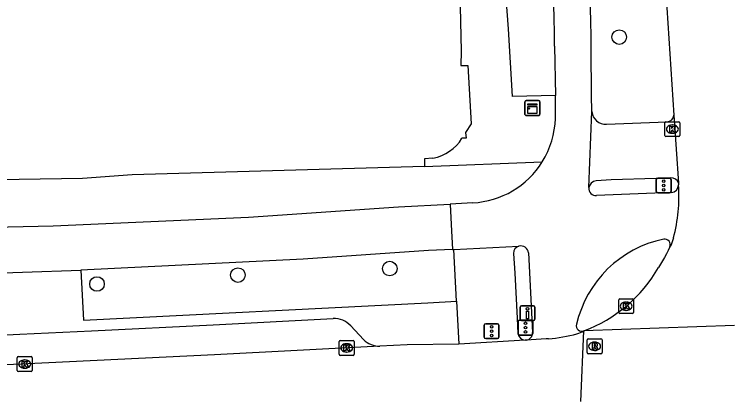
# Model space of a CAD drawing. Extents: x 160037 to 160839, y 385326 to 386441.
# Drawn here: x 160790.44 to 160838.71, y 385328.3 to 385354.28 of the extents above; entities that cross this region are included whole.
import ezdxf

# ---------------------------------------------------------------- set-up
doc = ezdxf.new("R2010")
doc.units = 0
for name, color, linetype in [('IMGEO_Boom', 7, 'Continuous'), ('IMGEO_Drukknoppaal', 7, 'Continuous'), ('IMGEO_Fietspad_gesloten', 7, 'Continuous'), ('IMGEO_Kast', 7, 'Continuous'), ('IMGEO_Kolk', 7, 'Continuous'), ('IMGEO_Rijbaan_lokaal_gesloten', 7, 'Continuous'), ('IMGEO_Rioolput', 7, 'Continuous'), ('IMGEO_Verkeersregelinstallatiepaal', 7, 'Continuous'), ('IMGEO_Voetpad_open', 7, 'Continuous')]:
    doc.layers.add(name, color=color, linetype=linetype)

msp = doc.modelspace()

# ---------------------------------------------------------------- linework, layer by layer
at = {"layer": 'IMGEO_Boom'}
for centre in [(160830.977, 385352.758), (160805.423, 385336.794), (160815.604, 385337.233), (160795.979, 385336.192)]:
    msp.add_circle(centre, 0.489, dxfattribs=at)
at = {"layer": 'IMGEO_Drukknoppaal'}
for p, q in [((160824.337, 385333.838), (160824.337, 385334.638)), ((160824.337, 385334.638), (160824.337, 385333.838)), ((160824.437, 385334.738), (160825.227, 385334.738)), ((160825.227, 385334.738), (160824.437, 385334.738)), ((160825.327, 385334.638), (160825.327, 385333.838)), ((160825.327, 385333.838), (160825.327, 385334.638)), ((160825.227, 385333.738), (160824.437, 385333.738)), ((160824.437, 385333.738), (160825.227, 385333.738))]:
    msp.add_line(p, q, dxfattribs=at)
msp.add_lwpolyline([(160824.907, 385334.363), (160824.907, 385333.863), (160824.757, 385333.863), (160824.757, 385334.363), (160824.907, 385334.363)], dxfattribs=at)
msp.add_circle((160824.832, 385334.528), 0.085, dxfattribs=at)
for centre, start, end in [((160824.437, 385334.638), 90, 180), ((160824.437, 385334.638), 90, 180), ((160825.227, 385334.638), 0, 90), ((160825.227, 385334.638), 360, 90), ((160824.437, 385333.838), 180, 270), ((160824.437, 385333.838), 180, 270), ((160825.227, 385333.838), 270, 0), ((160825.227, 385333.838), 270, 0)]:
    msp.add_arc(centre, 0.1, start, end, dxfattribs=at)
at = {"layer": 'IMGEO_Fietspad_gesloten'}
for points in [[(160826.652, 385352.157), (160826.715, 385348.828)], [(160829.149, 385347.765), (160829.129, 385348.851), (160829.095, 385351.919)], [(160826.704, 385347.304), (160826.715, 385348.828)], [(160828.948, 385342.658), (160829.149, 385347.765)], [(160834.474, 385342.336), (160829.453, 385342.12)], [(160821.16, 385341.638), (160819.648, 385341.557)], [(160753.006, 385340.562), (160766.382, 385339.868), (160779.919, 385339.812), (160793.048, 385340.094), (160806.129, 385340.688), (160816.182, 385341.373), (160819.648, 385341.557)], [(160819.648, 385341.557), (160819.719, 385340.178), (160819.806, 385338.507)], [(160819.895, 385338.51), (160824.259, 385338.738)], [(160819.806, 385338.507), (160818.197, 385338.445), (160809.803, 385337.866), (160794.894, 385337.127)], [(160819.806, 385338.507), (160819.895, 385338.51)], [(160824.9, 385338.287), (160825.161, 385332.934)], [(160787.053, 385336.853), (160794.894, 385337.127)]]:
    msp.add_lwpolyline(points, dxfattribs=at)
for centre, radius, start, end in [((160691.89, 385351.011), 134.767, 0.48724, 12.97127), ((160698.177, 385351.363), 130.92, 0.24323, 13.21176), ((160820.841, 385347.489), 5.866, 328.1731, 358.19), ((160820.851, 385347.485), 5.856, 273.0279, 328.1562), ((160829.438, 385342.612), 0.492, 174.6197, 271.7559), ((160834.442, 385342.849), 0.514, 273.542, 358.9007), ((160835.533, 385331.757), 7.617, 101.9221, 166.8491), ((160834.016, 385338.83), 0.385, 337.6076, 98.5627), ((160824.382, 385338.232), 0.52, 6.0184, 103.7221), ((160828.465, 385333.385), 0.365, 163.2244, 294.3389), ((160824.71, 385332.88), 0.454, 275.4005, 6.8393)]:
    msp.add_arc(centre, radius, start, end, dxfattribs=at)
at = {"layer": 'IMGEO_Kast'}
for p, q in [((160824.661, 385347.571), (160824.661, 385348.412)), ((160824.661, 385348.412), (160824.661, 385347.571)), ((160824.736, 385348.496), (160825.577, 385348.496)), ((160825.577, 385348.496), (160824.736, 385348.496)), ((160825.661, 385348.421), (160825.661, 385347.58)), ((160825.661, 385347.58), (160825.661, 385348.421)), ((160825.586, 385347.496), (160824.745, 385347.496)), ((160824.745, 385347.496), (160825.586, 385347.496))]:
    msp.add_line(p, q, dxfattribs=at)
for points in [[(160824.856, 385348.286), (160825.456, 385348.286), (160825.456, 385348.201), (160824.856, 385348.201), (160824.856, 385348.286)], [(160824.856, 385348.111), (160825.456, 385348.111), (160825.456, 385347.622), (160824.856, 385347.622), (160824.856, 385348.111)]]:
    msp.add_lwpolyline(points, dxfattribs=at)
msp.add_circle((160824.94, 385347.96), 0.0377, dxfattribs=at)
for centre, start, end in [((160824.739, 385348.418), 92.4484, 184.2845), ((160824.739, 385348.418), 92.4484, 184.2845), ((160825.583, 385348.418), 2.4484, 94.2845), ((160825.583, 385348.418), 2.4484, 94.2845), ((160824.739, 385347.574), 182.4484, 274.2845), ((160824.739, 385347.574), 182.4484, 274.2845), ((160825.583, 385347.574), 272.4484, 4.2845), ((160825.583, 385347.574), 272.4484, 4.2845)]:
    msp.add_arc(centre, 0.0779, start, end, dxfattribs=at)
at = {"layer": 'IMGEO_Kolk'}
for p, q in [((160834.04, 385346.156), (160834.04, 385347.008)), ((160834.115, 385347.082), (160834.967, 385347.082)), ((160835.041, 385347.008), (160835.041, 385346.156)), ((160834.528, 385346.862), (160834.553, 385346.862)), ((160834.967, 385346.082), (160834.115, 385346.082)), ((160834.551, 385346.302), (160834.526, 385346.302)), ((160830.943, 385334.279), (160830.943, 385335.131)), ((160831.018, 385335.205), (160831.87, 385335.205)), ((160831.431, 385334.985), (160831.456, 385334.985)), ((160831.944, 385335.131), (160831.944, 385334.279)), ((160831.454, 385334.425), (160831.429, 385334.425)), ((160831.87, 385334.205), (160831.018, 385334.205)), ((160812.211, 385331.481), (160812.211, 385332.333)), ((160812.286, 385332.407), (160813.138, 385332.407)), ((160812.699, 385332.187), (160812.724, 385332.187)), ((160813.212, 385332.333), (160813.212, 385331.481)), ((160812.722, 385331.627), (160812.697, 385331.627)), ((160790.637, 385330.399), (160790.637, 385331.251)), ((160790.712, 385331.325), (160791.564, 385331.325)), ((160791.125, 385331.105), (160791.15, 385331.105)), ((160791.638, 385331.251), (160791.638, 385330.399)), ((160813.138, 385331.407), (160812.286, 385331.407)), ((160791.148, 385330.545), (160791.123, 385330.545)), ((160791.564, 385330.325), (160790.712, 385330.325))]:
    msp.add_line(p, q, dxfattribs=at)
for points in [[(160834.04, 385346.156), (160834.04, 385347.008)], [(160834.115, 385347.082), (160834.967, 385347.082)], [(160835.041, 385347.008), (160835.041, 385346.156)], [(160834.361, 385346.782), (160834.484, 385346.782), (160834.484, 385346.631), (160834.614, 385346.782), (160834.778, 385346.782), (160834.632, 385346.631), (160834.785, 385346.382), (160834.633, 385346.382), (160834.548, 385346.546), (160834.484, 385346.479), (160834.484, 385346.382), (160834.361, 385346.382), (160834.361, 385346.782)], [(160834.967, 385346.082), (160834.115, 385346.082)], [(160830.943, 385334.279), (160830.943, 385335.131)], [(160831.018, 385335.205), (160831.87, 385335.205)], [(160831.264, 385334.905), (160831.387, 385334.905), (160831.387, 385334.754), (160831.517, 385334.905), (160831.681, 385334.905), (160831.535, 385334.754), (160831.688, 385334.505), (160831.536, 385334.505), (160831.451, 385334.669), (160831.387, 385334.602), (160831.387, 385334.505), (160831.264, 385334.505), (160831.264, 385334.905)], [(160831.944, 385335.131), (160831.944, 385334.279)], [(160831.87, 385334.205), (160831.018, 385334.205)], [(160812.211, 385331.481), (160812.211, 385332.333)], [(160812.286, 385332.407), (160813.138, 385332.407)], [(160812.532, 385332.107), (160812.655, 385332.107), (160812.655, 385331.956), (160812.785, 385332.107), (160812.949, 385332.107), (160812.803, 385331.956), (160812.956, 385331.707), (160812.804, 385331.707), (160812.719, 385331.871), (160812.655, 385331.804), (160812.655, 385331.707), (160812.532, 385331.707), (160812.532, 385332.107)], [(160813.212, 385332.333), (160813.212, 385331.481)], [(160790.637, 385330.399), (160790.637, 385331.251)], [(160790.712, 385331.325), (160791.564, 385331.325)], [(160790.958, 385331.025), (160791.081, 385331.025), (160791.081, 385330.874), (160791.211, 385331.025), (160791.375, 385331.025), (160791.229, 385330.874), (160791.382, 385330.625), (160791.23, 385330.625), (160791.145, 385330.789), (160791.081, 385330.722), (160791.081, 385330.625), (160790.958, 385330.625), (160790.958, 385331.025)], [(160791.638, 385331.251), (160791.638, 385330.399)], [(160813.138, 385331.407), (160812.286, 385331.407)], [(160791.564, 385330.325), (160790.712, 385330.325)]]:
    msp.add_lwpolyline(points, dxfattribs=at)
for centre, start, end in [((160834.117, 385347.006), 91.552, 178.448), ((160834.117, 385347.006), 91.552, 178.448), ((160834.965, 385347.006), 1.552, 88.448), ((160834.965, 385347.006), 1.552, 88.448), ((160834.117, 385346.158), 181.552, 268.448), ((160834.117, 385346.158), 181.552, 268.448), ((160834.965, 385346.158), 271.552, 358.448), ((160834.965, 385346.158), 271.552, 358.448), ((160831.02, 385335.129), 91.552, 178.448), ((160831.02, 385335.129), 91.552, 178.448), ((160831.868, 385335.129), 1.552, 88.448), ((160831.868, 385335.129), 1.552, 88.448), ((160831.02, 385334.281), 181.552, 268.448), ((160831.02, 385334.281), 181.552, 268.448), ((160831.868, 385334.281), 271.552, 358.448), ((160831.868, 385334.281), 271.552, 358.448), ((160812.288, 385332.331), 91.552, 178.448), ((160812.288, 385332.331), 91.552, 178.448), ((160813.136, 385332.331), 1.552, 88.448), ((160813.136, 385332.331), 1.552, 88.448), ((160812.288, 385331.483), 181.552, 268.448), ((160812.288, 385331.483), 181.552, 268.448), ((160813.136, 385331.483), 271.552, 358.448), ((160813.136, 385331.483), 271.552, 358.448), ((160790.714, 385331.249), 91.552, 178.448), ((160790.714, 385331.249), 91.552, 178.448), ((160791.562, 385331.249), 1.552, 88.448), ((160791.562, 385331.249), 1.552, 88.448), ((160790.714, 385330.401), 181.552, 268.448), ((160790.714, 385330.401), 181.552, 268.448), ((160791.562, 385330.401), 271.552, 358.448), ((160791.562, 385330.401), 271.552, 358.448)]:
    msp.add_arc(centre, 0.0765, start, end, dxfattribs=at)
for centre, major_axis, ratio, start_param, end_param in [((160834.527, 385346.582), (-0.387, 0.002), 0.722429, 4.712389, 7.853982), ((160834.552, 385346.582), (-0.39, 0.002), 0.717154, 1.570796, 4.712389), ((160831.43, 385334.705), (-0.387, 0.002), 0.722429, 4.712389, 7.853982), ((160831.455, 385334.705), (-0.39, 0.002), 0.717154, 1.570796, 4.712389), ((160812.698, 385331.907), (-0.387, 0.002), 0.722429, 4.712389, 7.853982), ((160812.723, 385331.907), (-0.39, 0.002), 0.717154, 1.570796, 4.712389), ((160791.124, 385330.825), (-0.387, 0.002), 0.722429, 4.712389, 7.853982), ((160791.149, 385330.825), (-0.39, 0.002), 0.717154, 1.570796, 4.712389)]:
    msp.add_ellipse(centre, major_axis=major_axis, ratio=ratio, start_param=start_param, end_param=end_param, dxfattribs=at)
at = {"layer": 'IMGEO_Rijbaan_lokaal_gesloten'}
for points in [[(160828.968, 385388.489), (160829.526, 385385.741), (160831.469, 385376.359), (160831.887, 385374.174), (160832.388, 385371.461), (160832.821, 385368.737), (160833.184, 385366.002), (160833.524, 385362.938), (160833.81, 385359.868), (160834.041, 385356.794), (160834.64, 385347.51)], [(160834.64, 385347.51), (160834.948, 385342.956)], [(160834.948, 385342.956), (160834.956, 385342.839)], [(160834.612, 385339.283), (160834.428, 385338.761), (160834.372, 385338.683)], [(160814.938, 385332.019), (160803.859, 385331.45), (160790.905, 385330.813), (160777.182, 385330.203), (160764.726, 385329.528), (160755.648, 385329.055), (160750.651, 385329.226), (160745.523, 385329.896), (160742.313, 385330.683), (160741.253, 385330.969), (160736.562, 385332.071), (160727.15, 385334.664), (160713.421, 385338.288)], [(160834.372, 385338.683), (160834.262, 385338.444), (160834.143, 385338.208), (160834.016, 385337.977), (160833.88, 385337.753), (160833.744, 385337.53), (160833.607, 385337.307)], [(160838.712, 385333.406), (160828.615, 385333.052)], [(160828.397, 385328.305), (160828.615, 385333.052)], [(160824.686, 385332.425), (160820.224, 385332.149)], [(160824.753, 385332.428), (160824.686, 385332.425)], [(160826.235, 385332.526), (160826.092, 385332.518), (160824.753, 385332.428)], [(160820.224, 385332.149), (160816.775, 385332.116), (160814.938, 385332.019)]]:
    msp.add_lwpolyline(points, dxfattribs=at)
for centre, radius, start, end in [((160824.582, 385342.048), 10.404, 344.588, 4.361), ((160825.253, 385342.052), 9.608, 290.4838, 330.4023), ((160827.631, 385334.779), 1.987, 284.9808, 299.669), ((160825.621, 385341.691), 9.186, 273.832, 285.9477)]:
    msp.add_arc(centre, radius, start, end, dxfattribs=at)
at = {"layer": 'IMGEO_Rioolput'}
for p, q in [((160828.829, 385331.589), (160828.829, 385332.441)), ((160828.904, 385332.515), (160829.756, 385332.515)), ((160829.83, 385332.441), (160829.83, 385331.589)), ((160829.317, 385332.295), (160829.342, 385332.295)), ((160829.756, 385331.515), (160828.904, 385331.515)), ((160829.34, 385331.735), (160829.315, 385331.735))]:
    msp.add_line(p, q, dxfattribs=at)
for points in [[(160828.829, 385331.589), (160828.829, 385332.441)], [(160828.904, 385332.515), (160829.756, 385332.515)], [(160829.83, 385332.441), (160829.83, 385331.589)], [(160829.418, 385332.213), (160829.166, 385332.215), (160829.166, 385331.815)], [(160829.166, 385331.815), (160829.29, 385331.815), (160829.29, 385331.977), (160829.301, 385331.977)], [(160829.344, 385332.134), (160829.29, 385332.134), (160829.29, 385332.053)], [(160829.29, 385332.053), (160829.342, 385332.053)], [(160829.348, 385331.948), (160829.419, 385331.815), (160829.559, 385331.815), (160829.494, 385331.941)], [(160829.756, 385331.515), (160828.904, 385331.515)]]:
    msp.add_lwpolyline(points, dxfattribs=at)
for centre, radius, start, end in [((160828.906, 385332.439), 0.0765, 91.552, 178.448), ((160828.906, 385332.439), 0.0765, 91.552, 178.448), ((160829.754, 385332.439), 0.0765, 1.552, 88.448), ((160829.754, 385332.439), 0.0765, 1.552, 88.448), ((160829.3, 385331.924), 0.0533, 26.0293, 88.6989), ((160829.326, 385332.242), 0.19, 274.7715, 282.9687), ((160829.35, 385332.038), 0.0964, 77.0061, 93.1865), ((160829.364, 385332.095), 0.0378, 276.6634, 79.6772), ((160829.417, 385332.103), 0.109, 350.3612, 89.416), ((160829.415, 385332.103), 0.112, 277.5842, 350.9817), ((160829.399, 385331.888), 0.108, 29.5134, 73.7905), ((160828.906, 385331.591), 0.0765, 181.552, 268.448), ((160828.906, 385331.591), 0.0765, 181.552, 268.448), ((160829.754, 385331.591), 0.0765, 271.552, 358.448), ((160829.754, 385331.591), 0.0765, 271.552, 358.448)]:
    msp.add_arc(centre, radius, start, end, dxfattribs=at)
for centre, major_axis, ratio, start_param, end_param in [((160829.316, 385332.015), (-0.387, 0.002), 0.722429, 4.712389, 7.853982), ((160829.341, 385332.015), (-0.39, 0.002), 0.717154, 1.570796, 4.712389)]:
    msp.add_ellipse(centre, major_axis=major_axis, ratio=ratio, start_param=start_param, end_param=end_param, dxfattribs=at)
at = {"layer": 'IMGEO_Verkeersregelinstallatiepaal'}
for p, q in [((160833.464, 385342.404), (160833.464, 385343.204)), ((160833.464, 385343.204), (160833.464, 385342.404)), ((160833.564, 385343.304), (160834.354, 385343.304)), ((160834.354, 385343.304), (160833.564, 385343.304)), ((160834.454, 385343.204), (160834.454, 385342.404)), ((160834.454, 385342.404), (160834.454, 385343.204)), ((160834.354, 385342.304), (160833.564, 385342.304)), ((160833.564, 385342.304), (160834.354, 385342.304)), ((160821.932, 385332.63), (160821.932, 385333.43)), ((160821.932, 385333.43), (160821.932, 385332.63)), ((160822.032, 385333.53), (160822.822, 385333.53)), ((160822.822, 385333.53), (160822.032, 385333.53)), ((160822.922, 385333.43), (160822.922, 385332.63)), ((160822.922, 385332.63), (160822.922, 385333.43)), ((160824.206, 385332.871), (160824.206, 385333.671)), ((160824.206, 385333.671), (160824.206, 385332.871)), ((160824.306, 385333.771), (160825.096, 385333.771)), ((160825.096, 385333.771), (160824.306, 385333.771)), ((160825.196, 385333.671), (160825.196, 385332.871)), ((160825.196, 385332.871), (160825.196, 385333.671)), ((160822.822, 385332.53), (160822.032, 385332.53)), ((160822.032, 385332.53), (160822.822, 385332.53)), ((160825.096, 385332.771), (160824.306, 385332.771)), ((160824.306, 385332.771), (160825.096, 385332.771))]:
    msp.add_line(p, q, dxfattribs=at)
for centre in [(160833.959, 385343.094), (160833.959, 385342.804), (160833.959, 385342.514), (160822.427, 385333.32), (160824.701, 385333.561), (160822.427, 385333.03), (160824.701, 385333.271), (160824.701, 385332.981), (160822.427, 385332.74)]:
    msp.add_circle(centre, 0.085, dxfattribs=at)
for centre, start, end in [((160833.564, 385343.204), 90, 180), ((160833.564, 385343.204), 90, 180), ((160834.354, 385343.204), 0, 90), ((160834.354, 385343.204), 360, 90), ((160833.564, 385342.404), 180, 270), ((160833.564, 385342.404), 180, 270), ((160834.354, 385342.404), 270, 0), ((160834.354, 385342.404), 270, 0), ((160822.032, 385333.43), 90, 180), ((160822.032, 385333.43), 90, 180), ((160822.822, 385333.43), 0, 90), ((160822.822, 385333.43), 360, 90), ((160824.306, 385333.671), 90, 180), ((160824.306, 385333.671), 90, 180), ((160825.096, 385333.671), 0, 90), ((160825.096, 385333.671), 360, 90), ((160822.032, 385332.63), 180, 270), ((160822.032, 385332.63), 180, 270), ((160822.822, 385332.63), 270, 0), ((160822.822, 385332.63), 270, 0), ((160824.306, 385332.871), 180, 270), ((160824.306, 385332.871), 180, 270), ((160825.096, 385332.871), 270, 0), ((160825.096, 385332.871), 270, 0)]:
    msp.add_arc(centre, 0.1, start, end, dxfattribs=at)
at = {"layer": 'IMGEO_Voetpad_open'}
for points in [[(160820.273, 385356.826), (160820.395, 385351.806), (160820.362, 385350.843), (160820.836, 385350.843), (160821.062, 385346.938), (160820.686, 385346.354), (160820.718, 385345.983), (160820.441, 385345.968)], [(160826.715, 385348.828), (160823.829, 385348.779), (160823.549, 385353.3), (160823.301, 385356.897)], [(160817.935, 385344.075), (160798.343, 385343.507), (160795.007, 385343.265), (160775.15, 385342.953), (160765.401, 385343.108), (160745.489, 385344.203), (160736.06, 385345.098), (160716.52, 385348.053), (160706.87, 385349.675), (160690.096, 385353.665), (160690.02, 385353.684), (160689.944, 385353.705)], [(160830.13, 385346.906), (160834.175, 385347.075)], [(160818.498, 385344.64), (160817.935, 385344.588), (160817.935, 385344.075)], [(160817.935, 385344.075), (160825.825, 385344.396)], [(160834.431, 385343.312), (160833.452, 385343.269), (160830.44, 385343.18), (160829.424, 385343.106)], [(160718.226, 385339.097), (160727.673, 385336.603), (160737.058, 385334.018), (160738.725, 385333.626), (160741.745, 385332.917), (160742.42, 385332.735), (160742.814, 385332.629), (160745.893, 385331.873), (160750.816, 385331.23), (160755.63, 385331.066), (160760.089, 385331.298), (160760.87, 385331.339), (160764.619, 385331.534), (160769.663, 385331.807), (160771.025, 385331.881), (160777.083, 385332.209), (160787.154, 385332.657), (160790.811, 385332.82), (160795.604, 385333.055), (160803.758, 385333.456), (160811.806, 385333.871)], [(160820.074, 385335.045), (160819.895, 385338.51)], [(160823.898, 385338.242), (160823.986, 385336.916), (160824.135, 385333.896), (160824.19, 385332.874)], [(160794.894, 385337.127), (160795.066, 385333.778), (160818.159, 385334.935), (160820.074, 385335.045)], [(160820.074, 385335.045), (160820.224, 385332.149)], [(160812.983, 385333.392), (160813.841, 385332.466)]]:
    msp.add_lwpolyline(points, dxfattribs=at)
for centre, radius, start, end in [((160830.064, 385347.821), 0.917, 183.4862, 274.1007), ((160834.181, 385347.535), 0.46, 269.2689, 356.9128), ((160817.977, 385347.488), 2.895, 280.3711, 328.3325), ((160829.471, 385342.579), 0.529, 95.108, 171.4206), ((160834.496, 385342.852), 0.464, 12.8955, 98.0028), ((160824.391, 385338.263), 0.493, 105.5007, 182.4033), ((160811.885, 385332.38), 1.493, 42.6648, 93.0459), ((160814.912, 385333.525), 1.506, 224.6724, 270.9882), ((160824.69, 385332.927), 0.502, 186.1083, 269.5863)]:
    msp.add_arc(centre, radius, start, end, dxfattribs=at)

doc.saveas('drawing.dxf')
